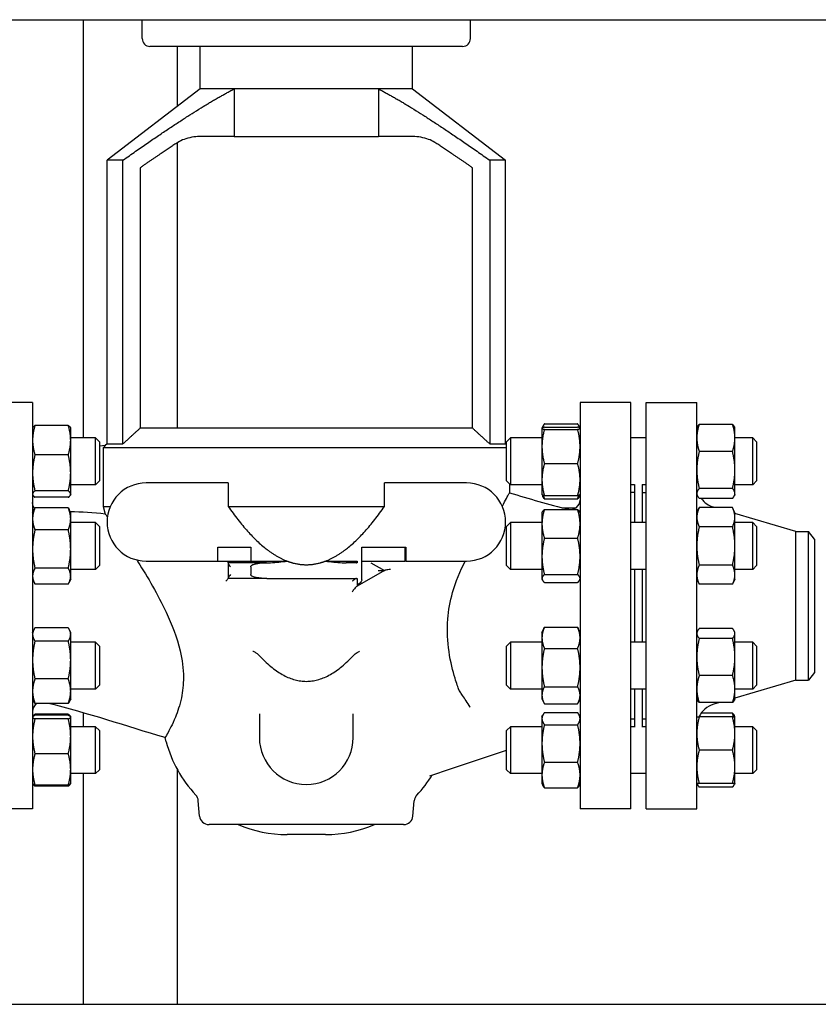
# Model space of a CAD drawing. Header units: inches. Extents: x 24 to 1128, y -69 to 748.
# Tile 486 of 656: x 630 to 642, y 360 to 375. Entities that reach past the tile are written whole.
import ezdxf

# ---------------------------------------------------------------- set-up
doc = ezdxf.new("R2010")
doc.units = ezdxf.units.IN
doc.header["$LTSCALE"] = 32
doc.header["$MEASUREMENT"] = 0
doc.layers.add('Visible (ANSI)', color=7, linetype='Continuous', lineweight=30)

msp = doc.modelspace()

# ---------------------------------------------------------------- linework, layer by layer
at = {"layer": 'Visible (ANSI)'}
for p, q in [((622.28763, 375.35867), (664.65913, 375.35867)), ((630.71813, 375.35867), (630.71813, 368.66837)), ((631.66063, 375.0567), (631.66063, 375.35867)), ((636.91063, 375.0567), (636.91063, 375.35867)), ((636.78563, 374.9317), (631.78563, 374.9317)), ((632.21813, 374.9317), (632.21813, 373.97074)), ((632.58563, 374.25256), (632.58563, 374.9317)), ((635.98563, 374.25256), (635.98563, 374.9317)), ((632.58563, 374.25256), (631.09813, 373.11186)), ((633.13346, 374.25256), (632.58563, 374.25256)), ((635.98563, 374.25256), (632.58563, 374.25256)), ((635.4378, 374.25256), (633.13346, 374.25256)), ((633.13346, 374.25256), (633.13346, 373.48836)), ((635.4378, 374.25256), (635.4378, 373.48836)), ((635.98563, 374.25256), (635.4378, 374.25256)), ((635.98563, 374.25256), (637.47313, 373.11186)), ((633.13346, 373.48836), (632.57823, 373.48836)), ((633.13346, 373.48836), (635.4378, 373.48836)), ((635.99304, 373.48836), (635.4378, 373.48836)), ((632.21813, 373.38841), (632.21813, 368.82367)), ((631.35346, 373.11186), (631.09813, 373.11186)), ((631.09813, 368.57367), (631.09813, 373.11186)), ((631.35346, 368.57367), (631.35346, 373.11186)), ((631.62736, 372.98853), (631.62736, 368.82367)), ((636.9439, 368.82367), (636.9439, 372.98853)), ((637.21781, 373.11186), (637.21781, 368.57367)), ((637.47313, 373.11186), (637.21781, 373.11186)), ((637.47313, 368.57367), (637.47313, 373.11186)), ((629.90813, 369.23367), (629.09813, 369.23367)), ((629.90813, 369.23367), (629.90813, 362.73367)), ((638.66313, 369.23367), (638.66313, 362.73367)), ((639.47313, 369.23367), (638.66313, 369.23367)), ((639.47313, 362.73367), (639.47313, 369.23367)), ((639.72063, 362.73367), (639.72063, 369.23367)), ((639.72063, 369.23367), (640.53063, 369.23367)), ((640.53063, 362.73367), (640.53063, 369.23367)), ((630.47883, 368.86811), (629.94644, 368.86811)), ((638.09244, 368.89393), (638.62483, 368.89393)), ((641.10133, 368.88562), (640.56894, 368.88562)), ((629.90813, 368.82437), (629.91166, 368.83193)), ((630.51713, 368.82437), (630.51361, 368.83193)), ((630.51713, 368.63193), (630.51713, 368.82437)), ((636.9439, 368.82367), (631.62736, 368.82367)), ((638.05413, 368.82437), (638.05456, 368.82529)), ((638.05413, 368.82437), (638.05413, 368.82345)), ((638.05413, 368.82345), (638.05413, 368.53135)), ((638.05456, 368.82529), (638.06743, 368.85289)), ((638.09244, 368.84149), (638.62483, 368.84149)), ((638.09244, 368.80541), (638.62483, 368.80541)), ((638.6627, 368.82529), (638.64983, 368.85289)), ((638.66313, 368.82437), (638.6627, 368.82529)), ((640.53063, 368.82437), (640.53937, 368.8431)), ((641.13963, 368.82437), (641.1309, 368.8431)), ((641.13963, 368.66884), (641.13963, 368.82437)), ((630.91313, 368.66837), (630.51713, 368.66837)), ((630.51713, 368.10838), (630.51713, 368.63193)), ((630.91313, 367.91837), (630.91313, 368.66837)), ((630.97563, 368.60587), (630.91313, 368.66837)), ((630.97563, 368.60587), (630.97563, 367.98087)), ((631.09813, 368.57367), (631.07042, 368.54595)), ((631.09813, 368.57367), (631.35346, 368.57367)), ((637.21781, 368.57367), (637.47313, 368.57367)), ((637.47313, 368.57367), (637.48609, 368.56071)), ((637.48609, 368.60587), (637.54859, 368.66837)), ((637.48609, 367.98087), (637.48609, 368.60587)), ((637.54859, 368.66837), (637.54859, 367.91837)), ((638.05413, 368.66837), (637.54859, 368.66837)), ((639.72063, 368.66837), (639.47313, 368.66837)), ((641.13963, 368.15594), (641.13963, 368.66884)), ((641.42359, 368.66837), (641.13963, 368.66837)), ((641.42359, 367.91837), (641.42359, 368.66837)), ((641.48609, 368.60587), (641.42359, 368.66837)), ((641.48609, 368.60587), (641.48609, 367.98087)), ((630.47883, 368.39575), (629.94644, 368.39575)), ((631.07309, 368.54619), (630.97563, 368.53748)), ((631.07309, 368.54619), (631.03804, 368.51117)), ((631.03804, 368.51117), (631.03804, 367.57367)), ((637.48609, 368.51117), (631.03804, 368.51117)), ((638.05413, 368.53135), (638.05413, 368.00127)), ((641.10133, 368.45206), (640.56894, 368.45206)), ((638.09244, 368.25729), (638.62483, 368.25729)), ((630.51713, 367.76982), (630.51713, 368.10838)), ((641.13963, 367.78046), (641.13963, 368.15594)), ((630.97563, 367.98087), (630.91313, 367.91837)), ((633.03563, 367.94867), (631.72313, 367.94867)), ((633.03563, 367.94867), (633.03563, 367.57367)), ((635.53563, 367.57367), (635.53563, 367.94867)), ((636.84813, 367.94867), (635.53563, 367.94867)), ((637.48609, 367.98087), (637.54859, 367.91837)), ((637.53563, 367.93132), (637.53563, 367.79148)), ((638.05413, 368.00127), (638.05413, 367.76237)), ((639.53563, 367.92324), (639.53563, 367.31538)), ((639.65563, 367.92324), (639.65563, 367.31538)), ((641.48609, 367.98087), (641.42359, 367.91837)), ((630.47883, 367.82102), (629.94644, 367.82102)), ((630.91313, 367.91837), (630.51713, 367.91837)), ((630.51713, 367.76237), (630.51713, 367.76982)), ((638.05413, 367.91837), (637.54859, 367.91837)), ((639.53563, 367.91837), (639.47313, 367.91837)), ((639.53563, 367.79617), (639.47313, 367.79617)), ((639.72063, 367.91837), (639.65563, 367.91837)), ((639.66063, 367.31538), (639.66063, 367.79367)), ((639.66063, 367.79367), (639.72063, 367.79367)), ((641.10133, 367.85981), (640.56894, 367.85981)), ((641.42359, 367.91837), (641.13963, 367.91837)), ((641.13963, 367.76237), (641.13963, 367.78046)), ((629.90813, 367.76237), (629.91166, 367.75481)), ((630.47883, 367.71863), (629.94644, 367.71863)), ((630.51713, 367.76237), (630.51361, 367.75481)), ((638.05413, 367.76237), (638.05456, 367.76145)), ((638.05456, 367.76145), (638.06743, 367.73385)), ((638.09244, 367.74525), (638.62483, 367.74525)), ((638.09244, 367.6928), (638.62483, 367.6928)), ((638.6627, 367.76145), (638.64983, 367.73385)), ((638.66313, 367.76237), (638.6627, 367.76145)), ((639.66063, 367.67367), (639.65563, 367.67367)), ((640.53063, 367.76237), (640.53937, 367.74364)), ((641.10133, 367.70111), (640.56894, 367.70111)), ((641.13963, 367.76237), (641.1309, 367.74364)), ((629.90813, 367.47138), (629.93288, 367.52444)), ((630.47883, 367.55082), (629.94644, 367.55082)), ((630.51713, 367.47138), (630.49239, 367.52444)), ((630.51713, 367.37328), (630.51713, 367.47138)), ((631.03804, 367.57367), (631.15031, 367.57367)), ((631.03804, 367.57367), (631.07087, 367.45124)), ((633.03563, 367.57367), (635.53563, 367.57367)), ((638.05413, 367.47138), (638.05932, 367.4825)), ((638.05413, 367.47138), (638.05413, 367.29311)), ((638.09244, 367.52227), (638.62483, 367.52227)), ((638.37855, 367.55246), (638.6015, 367.55246)), ((638.66313, 367.47138), (638.65795, 367.4825)), ((640.53063, 367.47138), (640.56894, 367.55352)), ((641.10133, 367.55352), (640.56894, 367.55352)), ((640.82015, 367.55352), (640.79983, 367.5595)), ((641.13963, 367.47138), (641.10133, 367.55352)), ((641.13963, 367.40024), (641.13963, 367.47138)), ((642.11174, 367.17367), (641.13963, 367.45956)), ((630.51713, 366.89052), (630.51713, 367.37328)), ((630.91313, 367.31538), (630.51713, 367.31538)), ((630.91313, 366.56538), (630.91313, 367.31538)), ((630.97563, 367.25288), (630.91313, 367.31538)), ((637.48609, 367.25288), (637.54859, 367.31538)), ((637.54859, 367.31538), (637.54859, 366.56538)), ((638.05413, 367.31538), (637.54859, 367.31538)), ((638.05413, 367.29311), (638.05413, 366.773)), ((639.72063, 367.31538), (639.47313, 367.31538)), ((641.13963, 366.94038), (641.13963, 367.40024)), ((641.42359, 367.31538), (641.13963, 367.31538)), ((641.42359, 366.56538), (641.42359, 367.31538)), ((641.48609, 367.25288), (641.42359, 367.31538)), ((630.47883, 367.19574), (629.94644, 367.19574)), ((630.97563, 367.25288), (630.97563, 366.62788)), ((637.48609, 366.62788), (637.48609, 367.25288)), ((641.10133, 367.24695), (640.56894, 367.24695)), ((641.48609, 367.25288), (641.48609, 366.62788)), ((642.11174, 364.79367), (642.11174, 367.17367)), ((642.11174, 367.17367), (642.31472, 367.17367)), ((642.31472, 364.79367), (642.31472, 367.17367)), ((642.41063, 367.04867), (642.31472, 367.17367)), ((638.09244, 367.06395), (638.62483, 367.06395)), ((642.41063, 367.04867), (642.41063, 364.91867)), ((630.51713, 366.45762), (630.51713, 366.89052)), ((632.87088, 366.92117), (633.39755, 366.92117)), ((632.87088, 366.69867), (632.87088, 366.92117)), ((633.39755, 366.92117), (633.39755, 366.69867)), ((635.17372, 366.69867), (635.17372, 366.92117)), ((635.17372, 366.92117), (635.87492, 366.92117)), ((635.86098, 366.92117), (635.86098, 366.69867)), ((635.87492, 366.92117), (635.87492, 366.69867)), ((641.13963, 366.48052), (641.13963, 366.94038)), ((631.72313, 366.69867), (632.87088, 366.69867)), ((632.87088, 366.69867), (633.39755, 366.69867)), ((633.03563, 366.67437), (633.03563, 366.67117)), ((633.64651, 366.67117), (633.03563, 366.67117)), ((633.03563, 366.67117), (633.03563, 366.66607)), ((633.03563, 366.66607), (633.03563, 366.42628)), ((633.39755, 366.69867), (633.97984, 366.69867)), ((634.59142, 366.69867), (635.09813, 366.69867)), ((635.09813, 366.67117), (634.92476, 366.67117)), ((635.09813, 366.69867), (635.09813, 366.67117)), ((635.17372, 366.69867), (635.17321, 366.69867)), ((635.17372, 366.69867), (635.86098, 366.69867)), ((635.17372, 366.40121), (635.17372, 366.69352)), ((635.31945, 366.6697), (635.53563, 366.54617)), ((635.87492, 366.69867), (635.86098, 366.69867)), ((635.87492, 366.69867), (636.84813, 366.69867)), ((638.05413, 366.773), (638.05413, 366.42027)), ((630.47883, 366.5853), (629.94644, 366.5853)), ((630.91313, 366.56538), (630.51713, 366.56538)), ((630.97563, 366.62788), (630.91313, 366.56538)), ((633.39755, 366.60868), (633.39755, 366.48367)), ((635.53563, 366.54617), (635.09813, 366.29617)), ((635.43257, 366.54617), (635.53563, 366.54617)), ((635.53563, 366.54617), (635.54229, 366.54997)), ((637.48609, 366.62788), (637.54859, 366.56538)), ((638.05413, 366.56538), (637.54859, 366.56538)), ((639.72063, 366.56538), (639.47313, 366.56538)), ((639.53563, 366.56538), (639.53563, 365.40196)), ((639.65563, 366.56538), (639.65563, 365.40196)), ((639.66063, 365.40196), (639.66063, 366.56538)), ((641.10133, 366.63381), (640.56894, 366.63381)), ((641.42359, 366.56538), (641.13963, 366.56538)), ((641.48609, 366.62788), (641.42359, 366.56538)), ((629.90813, 366.40938), (629.93288, 366.35631)), ((630.51713, 366.40938), (630.49239, 366.35631)), ((630.51713, 366.40938), (630.51713, 366.45762)), ((633.03563, 366.42628), (633.03563, 366.42117)), ((633.03563, 366.42117), (633.03563, 366.42032)), ((633.65198, 366.42117), (633.03563, 366.42117)), ((633.65198, 366.42117), (635.09813, 366.42117)), ((635.09813, 366.42117), (635.09813, 366.309)), ((638.05413, 366.42027), (638.05413, 366.40938)), ((638.05413, 366.40938), (638.05932, 366.39825)), ((638.09244, 366.48206), (638.62483, 366.48206)), ((638.09244, 366.35849), (638.62483, 366.35849)), ((638.66313, 366.40938), (638.65795, 366.39825)), ((640.53063, 366.40938), (640.56894, 366.32723)), ((641.13963, 366.40938), (641.10133, 366.32723)), ((641.13963, 366.40938), (641.13963, 366.48052)), ((630.47883, 366.32994), (629.94644, 366.32994)), ((635.08645, 366.28949), (635.09813, 366.29617)), ((635.09813, 366.309), (635.09813, 366.29617)), ((641.10133, 366.32723), (640.56894, 366.32723)), ((629.90813, 365.55796), (629.92468, 365.59345)), ((630.47883, 365.6315), (629.94644, 365.6315)), ((630.51713, 365.55796), (630.50059, 365.59345)), ((630.51713, 365.5247), (630.51713, 365.55796)), ((638.05413, 365.55796), (638.08351, 365.62096)), ((638.05413, 365.55796), (638.05413, 365.4704)), ((638.09244, 365.63904), (638.62483, 365.63904)), ((638.66313, 365.55796), (638.63376, 365.62096)), ((640.53063, 365.55796), (640.53937, 365.57669)), ((641.10133, 365.61921), (640.56894, 365.61921)), ((641.13963, 365.55796), (641.1309, 365.57669)), ((641.13963, 365.53987), (641.13963, 365.55796)), ((630.47883, 365.4179), (629.94644, 365.4179)), ((630.51713, 365.11563), (630.51713, 365.5247)), ((630.91313, 365.40196), (630.51713, 365.40196)), ((630.91313, 364.65196), (630.91313, 365.40196)), ((630.97563, 365.33946), (630.91313, 365.40196)), ((637.48609, 365.33946), (637.54859, 365.40196)), ((637.54859, 365.40196), (637.54859, 364.65196)), ((638.05413, 365.40196), (637.54859, 365.40196)), ((638.05413, 365.4704), (638.05413, 364.99572)), ((639.72063, 365.40196), (639.47313, 365.40196)), ((641.10133, 365.46052), (640.56894, 365.46052)), ((641.13963, 365.16439), (641.13963, 365.53987)), ((641.42359, 365.40196), (641.13963, 365.40196)), ((641.42359, 364.65196), (641.42359, 365.40196)), ((641.48609, 365.33946), (641.42359, 365.40196)), ((630.97563, 365.33946), (630.97563, 364.71446)), ((637.48609, 364.71446), (637.48609, 365.33946)), ((638.09244, 365.30176), (638.62483, 365.30176)), ((641.48609, 365.33946), (641.48609, 364.71446)), ((630.51713, 364.61789), (630.51713, 365.11563)), ((641.13963, 364.65149), (641.13963, 365.16439)), ((638.05413, 364.99572), (638.05413, 364.55228)), ((630.47883, 364.81336), (629.94644, 364.81336)), ((641.10133, 364.86827), (640.56894, 364.86827)), ((642.11174, 364.79367), (641.13963, 364.50777)), ((642.11174, 364.79367), (642.31472, 364.79367)), ((642.41063, 364.91867), (642.31472, 364.79367)), ((630.91313, 364.65196), (630.51713, 364.65196)), ((630.51713, 364.49596), (630.51713, 364.61789)), ((630.97563, 364.71446), (630.91313, 364.65196)), ((637.48609, 364.71446), (637.54859, 364.65196)), ((638.05413, 364.65196), (637.54859, 364.65196)), ((638.09244, 364.68967), (638.62483, 364.68967)), ((639.72063, 364.65196), (639.47313, 364.65196)), ((639.53563, 364.65196), (639.53563, 364.0441)), ((639.65563, 364.65196), (639.65563, 364.0441)), ((639.66063, 364.17367), (639.66063, 364.65196)), ((641.42359, 364.65196), (641.13963, 364.65196)), ((641.13963, 364.49596), (641.13963, 364.65149)), ((641.48609, 364.71446), (641.42359, 364.65196)), ((629.90813, 364.49596), (629.92468, 364.46047)), ((630.51713, 364.49596), (630.50059, 364.46047)), ((638.05413, 364.55228), (638.05413, 364.49596)), ((638.05413, 364.49596), (638.08351, 364.43297)), ((638.66313, 364.49596), (638.63376, 364.43297)), ((640.53063, 364.49596), (640.53937, 364.47723)), ((641.13963, 364.49596), (641.1309, 364.47723)), ((630.47883, 364.42242), (629.94644, 364.42242)), ((638.09244, 364.41488), (638.62483, 364.41488)), ((641.10133, 364.43471), (640.56894, 364.43471)), ((640.89119, 364.43471), (640.79983, 364.40784)), ((629.90813, 364.20497), (629.90923, 364.20733)), ((629.90923, 364.20733), (629.91166, 364.21253)), ((630.47883, 364.24871), (629.94644, 364.24871)), ((630.47883, 364.23141), (629.94644, 364.23141)), ((630.47883, 364.17384), (629.94644, 364.17384)), ((630.51603, 364.20733), (630.51361, 364.21253)), ((630.51713, 364.20497), (630.51603, 364.20733)), ((630.51713, 364.20262), (630.51713, 364.20497)), ((630.51713, 363.89512), (630.51713, 364.20262)), ((630.71813, 364.27192), (630.71813, 364.04897)), ((633.53563, 364.25645), (633.53563, 363.87441)), ((635.03563, 363.87441), (635.03563, 364.25645)), ((638.05413, 364.20497), (638.06743, 364.23349)), ((638.05413, 364.20497), (638.05413, 364.1779)), ((638.05413, 364.1779), (638.05413, 363.78098)), ((638.09244, 364.27454), (638.62483, 364.27454)), ((638.66313, 364.20497), (638.64983, 364.23349)), ((639.53563, 364.17117), (639.47313, 364.17117)), ((639.66063, 364.29367), (639.65563, 364.29367)), ((639.66063, 364.17367), (639.72063, 364.17367)), ((641.10133, 364.20497), (640.56894, 364.20497)), ((641.10133, 364.26622), (640.60062, 364.26622)), ((641.13963, 364.20497), (641.1309, 364.2237)), ((641.13963, 363.93947), (641.13963, 364.20497)), ((630.91313, 364.04897), (630.51713, 364.04897)), ((630.91313, 363.29897), (630.91313, 364.04897)), ((630.97563, 363.98647), (630.91313, 364.04897)), ((630.97563, 363.98647), (630.97563, 363.36147)), ((637.48609, 363.98647), (637.54859, 364.04897)), ((637.48609, 363.36147), (637.48609, 363.98647)), ((637.54859, 364.04897), (637.54859, 363.29897)), ((638.05413, 364.04897), (637.54859, 364.04897)), ((638.09244, 364.08127), (638.62483, 364.08127)), ((639.53563, 364.04897), (639.47313, 364.04897)), ((639.72063, 364.04897), (639.65563, 364.04897)), ((641.42359, 364.04897), (641.13963, 364.04897)), ((641.42359, 363.29897), (641.42359, 364.04897)), ((641.48609, 363.98647), (641.42359, 364.04897)), ((641.48609, 363.98647), (641.48609, 363.36147)), ((630.51713, 363.36647), (630.51713, 363.89512)), ((632.04517, 363.80603), (632.02698, 363.8739)), ((641.13963, 363.40847), (641.13963, 363.93947)), ((636.60664, 363.37989), (637.48609, 363.67419)), ((638.05413, 363.78098), (638.05413, 363.27705)), ((641.10133, 363.67397), (640.56894, 363.67397)), ((630.47883, 363.6164), (629.94644, 363.6164)), ((630.51713, 363.14297), (630.51713, 363.36647)), ((630.97563, 363.36147), (630.91313, 363.29897)), ((632.21813, 363.37166), (632.21813, 359.60867)), ((636.26188, 363.26452), (636.60664, 363.37989)), ((637.48609, 363.36147), (637.54859, 363.29897)), ((638.09244, 363.4807), (638.62483, 363.4807)), ((641.13963, 363.14297), (641.13963, 363.40847)), ((641.48609, 363.36147), (641.42359, 363.29897)), ((630.91313, 363.29897), (630.51713, 363.29897)), ((630.71813, 363.29897), (630.71813, 359.60867)), ((638.05413, 363.29897), (637.54859, 363.29897)), ((638.05413, 363.27705), (638.05413, 363.14297)), ((639.72063, 363.29897), (639.47313, 363.29897)), ((641.42359, 363.29897), (641.13963, 363.29897)), ((629.90813, 363.14297), (629.90923, 363.14061)), ((629.90923, 363.14061), (629.91166, 363.13541)), ((630.47883, 363.11653), (629.94644, 363.11653)), ((630.47883, 363.09923), (629.94644, 363.09923)), ((630.51603, 363.14061), (630.51361, 363.13541)), ((630.51713, 363.14297), (630.51603, 363.14061)), ((638.05413, 363.14297), (638.06743, 363.11445)), ((638.09244, 363.07341), (638.62483, 363.07341)), ((638.66313, 363.14297), (638.64983, 363.11445)), ((640.53063, 363.14297), (640.53937, 363.12424)), ((641.10133, 363.14297), (640.56894, 363.14297)), ((641.10133, 363.08172), (640.56894, 363.08172)), ((641.13963, 363.14297), (641.1309, 363.12424)), ((629.90813, 362.73367), (629.09813, 362.73367)), ((632.57986, 362.6206), (632.55841, 362.86577)), ((635.9914, 362.6206), (636.01285, 362.86577)), ((639.47313, 362.73367), (638.66313, 362.73367)), ((639.72063, 362.73367), (640.53063, 362.73367)), ((635.84197, 362.48367), (632.72929, 362.48367)), ((634.59425, 362.32367), (633.97702, 362.32367)), ((622.28763, 359.60867), (664.65913, 359.60867))]:
    msp.add_line(p, q, dxfattribs=at)
for centre, radius, start, end in [((631.78563, 375.0567), 0.125, 180, 270), ((636.78563, 375.0567), 0.125, 270, 0), ((631.72313, 367.32367), 0.625, 90, 270), ((636.84813, 367.32367), 0.625, 270, 90), ((638.51313, 367.67367), 0.15, 256.379293, 0), ((640.90563, 367.91926), 0.375, 215.572456, 253.61155), ((630.05813, 364.29367), 0.15, 120.864577, 180), ((640.90563, 364.04807), 0.375, 106.38845, 155.267065), ((634.28563, 363.87441), 0.75, 180, 0), ((633.97702, 364.32367), 2, 195, 223.170681), ((634.59425, 364.32367), 2, 316.829319, 328.434088), ((632.40898, 362.8527), 0.15, 5, 43.170681), ((636.16228, 362.8527), 0.15, 136.829319, 175), ((632.72929, 362.63367), 0.15, 185, 270), ((635.84197, 362.63367), 0.15, 270, 355), ((633.97702, 364.32367), 2, 246.926082, 270), ((634.59425, 364.32367), 2, 270, 293.073918)]:
    msp.add_arc(centre, radius, start, end, dxfattribs=at)
for points, weights in [([(631.35346, 373.11186), (632.51433, 373.93078), (633.13346, 374.25256)], [1, 1.07374176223, 1]), ([(635.4378, 374.25256), (636.05694, 373.93078), (637.21781, 373.11186)], [1, 1.07374176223, 1]), ([(632.21308, 373.38513), (631.94849, 373.21138), (631.62736, 372.98853)], [1, 1.00602947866, 1]), ([(636.9439, 372.98853), (636.62278, 373.21138), (636.35819, 373.38513)], [1, 1.00602947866, 1]), ([(629.94644, 368.86811), (629.90813, 368.74154), (629.90813, 368.63193)], [1, 1.0379548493, 1]), ([(629.91166, 368.83193), (629.91955, 368.84885), (629.94644, 368.86811)], [1.01611555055, 1.02634702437, 1]), ([(630.51713, 368.63193), (630.51713, 368.74154), (630.47883, 368.86811)], [1, 1.0379548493, 1]), ([(630.47883, 368.86811), (630.50572, 368.84885), (630.51361, 368.83193)], [1, 1.02634702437, 1.01611555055]), ([(638.09244, 368.89393), (638.06709, 368.85967), (638.05866, 368.82945)], [1, 1.02479550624, 1.01719372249]), ([(638.65861, 368.82945), (638.65017, 368.85967), (638.62483, 368.89393)], [1.01719372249, 1.02479550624, 1]), ([(640.56894, 368.88562), (640.53063, 368.76945), (640.53063, 368.66884)], [1, 1.0379548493, 1]), ([(640.53937, 368.8431), (640.54874, 368.8632), (640.56894, 368.88562)], [1.01895290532, 1.01965956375, 1]), ([(641.13963, 368.66884), (641.13963, 368.76945), (641.10133, 368.88562)], [1, 1.0379548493, 1]), ([(641.10133, 368.88562), (641.12152, 368.8632), (641.1309, 368.8431)], [1, 1.01965956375, 1.01895290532]), ([(637.21781, 368.57367), (637.07527, 368.70479), (636.9439, 368.82367)], [6.13772939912, 6.3246164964, 6.50416100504]), ([(638.09244, 368.84149), (638.05413, 368.83182), (638.05413, 368.82345)], [1, 1.0379548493, 1]), ([(638.05413, 368.82345), (638.05413, 368.81508), (638.09244, 368.80541)], [1, 1.0379548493, 1]), ([(638.09244, 368.80541), (638.05413, 368.65854), (638.05413, 368.53135)], [1, 1.0379548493, 1]), ([(638.66313, 368.82345), (638.66313, 368.83182), (638.62483, 368.84149)], [1, 1.0379548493, 1]), ([(638.62483, 368.80541), (638.66313, 368.81508), (638.66313, 368.82345)], [1, 1.0379548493, 1]), ([(638.66313, 368.53135), (638.66313, 368.65854), (638.62483, 368.80541)], [1, 1.0379548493, 1]), ([(629.90813, 368.63193), (629.90813, 368.52232), (629.94644, 368.39575)], [1, 1.0379548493, 1]), ([(630.47883, 368.39575), (630.51713, 368.52232), (630.51713, 368.63193)], [1, 1.0379548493, 1]), ([(640.53063, 368.66884), (640.53063, 368.56823), (640.56894, 368.45206)], [1, 1.0379548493, 1]), ([(641.10133, 368.45206), (641.13963, 368.56823), (641.13963, 368.66884)], [1, 1.0379548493, 1]), ([(629.94644, 368.39575), (629.90813, 368.24175), (629.90813, 368.10838)], [1, 1.0379548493, 1]), ([(630.51713, 368.10838), (630.51713, 368.24175), (630.47883, 368.39575)], [1, 1.0379548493, 1]), ([(638.05413, 368.53135), (638.05413, 368.40416), (638.09244, 368.25729)], [1, 1.0379548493, 1]), ([(638.62483, 368.25729), (638.66313, 368.40416), (638.66313, 368.53135)], [1, 1.0379548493, 1]), ([(640.56894, 368.45206), (640.53063, 368.29337), (640.53063, 368.15594)], [1, 1.0379548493, 1]), ([(641.13963, 368.15594), (641.13963, 368.29337), (641.10133, 368.45206)], [1, 1.0379548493, 1]), ([(638.09244, 368.25729), (638.05413, 368.12009), (638.05413, 368.00127)], [1, 1.0379548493, 1]), ([(638.66313, 368.00127), (638.66313, 368.12009), (638.62483, 368.25729)], [1, 1.0379548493, 1]), ([(629.90813, 368.10838), (629.90813, 367.97502), (629.94644, 367.82102)], [1, 1.0379548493, 1]), ([(630.47883, 367.82102), (630.51713, 367.97502), (630.51713, 368.10838)], [1, 1.0379548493, 1]), ([(640.53063, 368.15594), (640.53063, 368.0185), (640.56894, 367.85981)], [1, 1.0379548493, 1]), ([(641.10133, 367.85981), (641.13963, 368.0185), (641.13963, 368.15594)], [1, 1.0379548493, 1]), ([(638.05413, 368.00127), (638.05413, 367.88245), (638.09244, 367.74525)], [1, 1.0379548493, 1]), ([(638.62483, 367.74525), (638.66313, 367.88245), (638.66313, 368.00127)], [1, 1.0379548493, 1]), ([(629.94644, 367.82102), (629.90813, 367.79358), (629.90813, 367.76982)], [1, 1.0379548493, 1]), ([(629.90813, 367.76982), (629.90813, 367.74607), (629.94644, 367.71863)], [1, 1.0379548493, 1]), ([(630.51713, 367.76982), (630.51713, 367.79358), (630.47883, 367.82102)], [1, 1.0379548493, 1]), ([(630.47883, 367.71863), (630.51713, 367.74607), (630.51713, 367.76982)], [1, 1.0379548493, 1]), ([(640.56894, 367.85981), (640.53063, 367.81729), (640.53063, 367.78046)], [1, 1.0379548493, 1]), ([(640.53063, 367.78046), (640.53063, 367.74364), (640.56894, 367.70111)], [1, 1.0379548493, 1]), ([(641.13963, 367.78046), (641.13963, 367.81729), (641.10133, 367.85981)], [1, 1.0379548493, 1]), ([(641.10133, 367.70111), (641.13963, 367.74364), (641.13963, 367.78046)], [1, 1.0379548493, 1]), ([(638.09244, 367.74525), (638.05807, 367.75392), (638.05456, 367.76145)], [1, 1.03391997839, 1.00721187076]), ([(638.09244, 367.6928), (638.07656, 367.71426), (638.06743, 367.73385)], [1, 1.01538593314, 1.01829773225]), ([(638.07453, 367.75035), (638.08201, 367.7225), (638.09244, 367.6928)], [1.01477953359, 1.01005189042, 1]), ([(638.6627, 367.76145), (638.65919, 367.75392), (638.62483, 367.74525)], [1.00721187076, 1.03391997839, 1]), ([(638.62483, 367.6928), (638.63525, 367.7225), (638.64273, 367.75035)], [1, 1.01005189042, 1.01477953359]), ([(638.64983, 367.73385), (638.6407, 367.71426), (638.62483, 367.6928)], [1.01829773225, 1.01538593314, 1]), ([(629.94644, 367.55082), (629.90813, 367.45567), (629.90813, 367.37328)], [1, 1.0379548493, 1]), ([(629.93288, 367.52444), (629.93888, 367.53731), (629.94644, 367.55082)], [1.01175569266, 1.00727059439, 1]), ([(630.51713, 367.37328), (630.51713, 367.45567), (630.47883, 367.55082)], [1, 1.0379548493, 1]), ([(630.47883, 367.55082), (630.48639, 367.53731), (630.49239, 367.52444)], [1, 1.00727059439, 1.01175569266]), ([(633.03563, 367.57367), (633.5254, 366.87065), (633.97984, 366.69867)], [1, 1.01155216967, 1]), ([(634.59142, 366.69867), (635.04586, 366.87065), (635.53563, 367.57367)], [1, 1.01155216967, 1]), ([(638.09244, 367.52227), (638.05413, 367.39946), (638.05413, 367.29311)], [1, 1.0379548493, 1]), ([(638.05932, 367.4825), (638.06802, 367.50116), (638.09244, 367.52227)], [1.01771863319, 1.02386502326, 1]), ([(638.66313, 367.29311), (638.66313, 367.39946), (638.62483, 367.52227)], [1, 1.0379548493, 1]), ([(638.62483, 367.52227), (638.64924, 367.50116), (638.65795, 367.4825)], [1, 1.02386502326, 1.01771863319]), ([(640.56894, 367.55352), (640.53063, 367.47138), (640.53063, 367.40024)], [1, 1.0379548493, 1]), ([(641.13963, 367.40024), (641.13963, 367.47138), (641.10133, 367.55352)], [1, 1.0379548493, 1]), ([(629.90813, 367.37328), (629.90813, 367.29088), (629.94644, 367.19574)], [1, 1.0379548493, 1]), ([(630.47883, 367.19574), (630.51713, 367.29088), (630.51713, 367.37328)], [1, 1.0379548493, 1]), ([(638.05413, 367.29311), (638.05413, 367.18675), (638.09244, 367.06395)], [1, 1.0379548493, 1]), ([(638.62483, 367.06395), (638.66313, 367.18675), (638.66313, 367.29311)], [1, 1.0379548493, 1]), ([(640.53063, 367.40024), (640.53063, 367.3291), (640.56894, 367.24695)], [1, 1.0379548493, 1]), ([(641.10133, 367.24695), (641.13963, 367.3291), (641.13963, 367.40024)], [1, 1.0379548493, 1]), ([(629.94644, 367.19574), (629.90813, 367.03217), (629.90813, 366.89052)], [1, 1.0379548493, 1]), ([(630.51713, 366.89052), (630.51713, 367.03217), (630.47883, 367.19574)], [1, 1.0379548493, 1]), ([(640.56894, 367.24695), (640.53063, 367.08266), (640.53063, 366.94038)], [1, 1.0379548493, 1]), ([(641.13963, 366.94038), (641.13963, 367.08266), (641.10133, 367.24695)], [1, 1.0379548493, 1]), ([(638.09244, 367.06395), (638.05413, 366.90803), (638.05413, 366.773)], [1, 1.0379548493, 1]), ([(638.66313, 366.773), (638.66313, 366.90803), (638.62483, 367.06395)], [1, 1.0379548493, 1]), ([(629.90813, 366.89052), (629.90813, 366.74887), (629.94644, 366.5853)], [1, 1.0379548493, 1]), ([(630.47883, 366.5853), (630.51713, 366.74887), (630.51713, 366.89052)], [1, 1.0379548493, 1]), ([(640.53063, 366.94038), (640.53063, 366.7981), (640.56894, 366.63381)], [1, 1.0379548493, 1]), ([(641.10133, 366.63381), (641.13963, 366.7981), (641.13963, 366.94038)], [1, 1.0379548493, 1]), ([(633.97984, 366.69867), (634.02197, 366.68273), (634.064, 366.67117)], [1.03899248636, 1.03973089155, 1.04026673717]), ([(634.064, 366.67117), (634.28563, 366.61023), (634.50727, 366.67117)], [1.00557467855, 1.00831515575, 1.00557467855]), ([(634.50727, 366.67117), (634.54929, 366.68273), (634.59142, 366.69867)], [1.04026673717, 1.03973089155, 1.03899248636]), ([(638.05413, 366.773), (638.05413, 366.63797), (638.09244, 366.48206)], [1, 1.0379548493, 1]), ([(638.62483, 366.48206), (638.66313, 366.63797), (638.66313, 366.773)], [1, 1.0379548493, 1]), ([(629.94644, 366.5853), (629.90813, 366.51688), (629.90813, 366.45762)], [1, 1.0379548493, 1]), ([(630.51713, 366.45762), (630.51713, 366.51688), (630.47883, 366.5853)], [1, 1.0379548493, 1]), ([(640.56894, 366.63381), (640.53063, 366.55166), (640.53063, 366.48052)], [1, 1.0379548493, 1]), ([(641.13963, 366.48052), (641.13963, 366.55166), (641.10133, 366.63381)], [1, 1.0379548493, 1]), ([(629.90813, 366.45762), (629.90813, 366.39836), (629.94644, 366.32994)], [1, 1.0379548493, 1]), ([(630.47883, 366.32994), (630.51713, 366.39836), (630.51713, 366.45762)], [1, 1.0379548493, 1]), ([(638.09244, 366.48206), (638.05413, 366.44895), (638.05413, 366.42027)], [1, 1.0379548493, 1]), ([(638.05413, 366.42027), (638.05413, 366.3916), (638.09244, 366.35849)], [1, 1.0379548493, 1]), ([(638.66313, 366.42027), (638.66313, 366.44895), (638.62483, 366.48206)], [1, 1.0379548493, 1]), ([(638.62483, 366.35849), (638.66313, 366.3916), (638.66313, 366.42027)], [1, 1.0379548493, 1]), ([(640.53063, 366.48052), (640.53063, 366.40938), (640.56894, 366.32723)], [1, 1.0379548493, 1]), ([(641.10133, 366.32723), (641.13963, 366.40938), (641.13963, 366.48052)], [1, 1.0379548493, 1]), ([(629.94644, 365.6315), (629.90813, 365.57426), (629.90813, 365.5247)], [1, 1.0379548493, 1]), ([(630.51713, 365.5247), (630.51713, 365.57426), (630.47883, 365.6315)], [1, 1.0379548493, 1]), ([(638.09244, 365.63904), (638.05413, 365.54867), (638.05413, 365.4704)], [1, 1.0379548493, 1]), ([(638.08351, 365.62096), (638.08766, 365.62986), (638.09244, 365.63904)], [1.0080602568, 1.00458368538, 1]), ([(638.62483, 365.63904), (638.62961, 365.62986), (638.63376, 365.62096)], [1, 1.00458368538, 1.0080602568]), ([(638.66313, 365.4704), (638.66313, 365.54867), (638.62483, 365.63904)], [1, 1.0379548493, 1]), ([(640.56894, 365.61921), (640.53063, 365.57669), (640.53063, 365.53987)], [1, 1.0379548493, 1]), ([(641.13963, 365.53987), (641.13963, 365.57669), (641.10133, 365.61921)], [1, 1.0379548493, 1]), ([(629.90813, 365.5247), (629.90813, 365.47513), (629.94644, 365.4179)], [1, 1.0379548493, 1]), ([(629.94644, 365.4179), (629.90813, 365.25591), (629.90813, 365.11563)], [1, 1.0379548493, 1]), ([(630.47883, 365.4179), (630.51713, 365.47513), (630.51713, 365.5247)], [1, 1.0379548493, 1]), ([(630.51713, 365.11563), (630.51713, 365.25591), (630.47883, 365.4179)], [1, 1.0379548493, 1]), ([(638.05413, 365.4704), (638.05413, 365.39213), (638.09244, 365.30176)], [1, 1.0379548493, 1]), ([(638.62483, 365.30176), (638.66313, 365.39213), (638.66313, 365.4704)], [1, 1.0379548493, 1]), ([(640.53063, 365.53987), (640.53063, 365.50304), (640.56894, 365.46052)], [1, 1.0379548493, 1]), ([(640.56894, 365.46052), (640.53063, 365.30183), (640.53063, 365.16439)], [1, 1.0379548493, 1]), ([(641.10133, 365.46052), (641.13963, 365.50304), (641.13963, 365.53987)], [1, 1.0379548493, 1]), ([(641.13963, 365.16439), (641.13963, 365.30183), (641.10133, 365.46052)], [1, 1.0379548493, 1]), ([(638.09244, 365.30176), (638.05413, 365.13775), (638.05413, 364.99572)], [1, 1.0379548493, 1]), ([(638.66313, 364.99572), (638.66313, 365.13775), (638.62483, 365.30176)], [1, 1.0379548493, 1]), ([(629.90813, 365.11563), (629.90813, 364.97535), (629.94644, 364.81336)], [1, 1.0379548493, 1]), ([(630.47883, 364.81336), (630.51713, 364.97535), (630.51713, 365.11563)], [1, 1.0379548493, 1]), ([(633.55096, 365.16916), (634.28563, 364.39611), (635.0203, 365.16916)], [1.07450861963, 1.11994444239, 1.07450861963]), ([(640.53063, 365.16439), (640.53063, 365.02696), (640.56894, 364.86827)], [1, 1.0379548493, 1]), ([(641.10133, 364.86827), (641.13963, 365.02696), (641.13963, 365.16439)], [1, 1.0379548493, 1]), ([(638.05413, 364.99572), (638.05413, 364.85368), (638.09244, 364.68967)], [1, 1.0379548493, 1]), ([(638.62483, 364.68967), (638.66313, 364.85368), (638.66313, 364.99572)], [1, 1.0379548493, 1]), ([(629.94644, 364.81336), (629.90813, 364.70861), (629.90813, 364.61789)], [1, 1.0379548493, 1]), ([(630.51713, 364.61789), (630.51713, 364.70861), (630.47883, 364.81336)], [1, 1.0379548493, 1]), ([(640.56894, 364.86827), (640.53063, 364.7521), (640.53063, 364.65149)], [1, 1.0379548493, 1]), ([(641.13963, 364.65149), (641.13963, 364.7521), (641.10133, 364.86827)], [1, 1.0379548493, 1]), ([(629.90813, 364.61789), (629.90813, 364.52717), (629.94644, 364.42242)], [1, 1.0379548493, 1]), ([(630.47883, 364.42242), (630.51713, 364.52717), (630.51713, 364.61789)], [1, 1.0379548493, 1]), ([(638.09244, 364.68967), (638.05413, 364.61604), (638.05413, 364.55228)], [1, 1.0379548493, 1]), ([(638.66313, 364.55228), (638.66313, 364.61604), (638.62483, 364.68967)], [1, 1.0379548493, 1]), ([(640.53063, 364.65149), (640.53063, 364.55088), (640.56894, 364.43471)], [1, 1.0379548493, 1]), ([(641.10133, 364.43471), (641.13963, 364.55088), (641.13963, 364.65149)], [1, 1.0379548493, 1]), ([(629.94644, 364.42242), (629.9332, 364.4422), (629.92468, 364.46047)], [1, 1.01279805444, 1.01696531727]), ([(630.50059, 364.46047), (630.49206, 364.4422), (630.47883, 364.42242)], [1.01696531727, 1.01279805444, 1]), ([(638.05413, 364.55228), (638.05413, 364.48851), (638.09244, 364.41488)], [1, 1.0379548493, 1]), ([(638.62483, 364.41488), (638.66313, 364.48851), (638.66313, 364.55228)], [1, 1.0379548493, 1]), ([(640.56894, 364.43471), (640.54874, 364.45713), (640.53937, 364.47723)], [1, 1.01965956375, 1.01895290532]), ([(641.1309, 364.47723), (641.12152, 364.45713), (641.10133, 364.43471)], [1.01895290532, 1.01965956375, 1]), ([(629.94644, 364.23141), (629.90813, 364.21598), (629.90813, 364.20262)], [1, 1.0379548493, 1]), ([(629.90813, 364.20262), (629.90813, 364.18927), (629.94644, 364.17384)], [1, 1.0379548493, 1]), ([(629.94644, 364.17384), (629.90813, 364.02447), (629.90813, 363.89512)], [1, 1.0379548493, 1]), ([(629.91166, 364.21253), (629.91955, 364.22945), (629.94644, 364.24871)], [1.01611555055, 1.02634702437, 1]), ([(629.94644, 364.24871), (629.94343, 364.23876), (629.94067, 364.22901)], [1, 1.00288298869, 1.00532800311]), ([(630.47883, 364.24871), (630.50572, 364.22945), (630.51361, 364.21253)], [1, 1.02634702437, 1.01611555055]), ([(630.4846, 364.22901), (630.48184, 364.23876), (630.47883, 364.24871)], [1.00532800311, 1.00288298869, 1]), ([(630.51713, 364.20262), (630.51713, 364.21598), (630.47883, 364.23141)], [1, 1.0379548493, 1]), ([(630.47883, 364.17384), (630.51713, 364.18927), (630.51713, 364.20262)], [1, 1.0379548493, 1]), ([(630.51713, 363.89512), (630.51713, 364.02447), (630.47883, 364.17384)], [1, 1.0379548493, 1]), ([(638.09244, 364.27454), (638.05413, 364.22275), (638.05413, 364.1779)], [1, 1.0379548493, 1]), ([(638.05413, 364.1779), (638.05413, 364.13305), (638.09244, 364.08127)], [1, 1.0379548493, 1]), ([(638.66313, 364.1779), (638.66313, 364.22275), (638.62483, 364.27454)], [1, 1.0379548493, 1]), ([(638.62483, 364.08127), (638.66313, 364.13305), (638.66313, 364.1779)], [1, 1.0379548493, 1]), ([(640.53063, 364.20497), (640.53063, 364.20497), (640.56894, 364.20497)], [1, 1.0379548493, 1]), ([(640.56894, 364.20497), (640.53063, 364.06269), (640.53063, 363.93947)], [1, 1.0379548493, 1]), ([(641.10133, 364.26622), (641.12152, 364.2438), (641.1309, 364.2237)], [1, 1.01965956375, 1.01895290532]), ([(641.11923, 364.20497), (641.11175, 364.23461), (641.10133, 364.26622)], [1.01477953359, 1.01005189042, 1]), ([(641.10133, 364.20497), (641.13963, 364.20497), (641.13963, 364.20497)], [1, 1.0379548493, 1]), ([(641.13963, 363.93947), (641.13963, 364.06269), (641.10133, 364.20497)], [1, 1.0379548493, 1]), ([(638.09244, 364.08127), (638.05413, 363.92035), (638.05413, 363.78098)], [1, 1.0379548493, 1]), ([(638.66313, 363.78098), (638.66313, 363.92035), (638.62483, 364.08127)], [1, 1.0379548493, 1]), ([(629.90813, 363.89512), (629.90813, 363.76577), (629.94644, 363.6164)], [1, 1.0379548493, 1]), ([(630.47883, 363.6164), (630.51713, 363.76577), (630.51713, 363.89512)], [1, 1.0379548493, 1]), ([(640.53063, 363.93947), (640.53063, 363.81625), (640.56894, 363.67397)], [1, 1.0379548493, 1]), ([(641.10133, 363.67397), (641.13963, 363.81625), (641.13963, 363.93947)], [1, 1.0379548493, 1]), ([(638.05413, 363.78098), (638.05413, 363.64162), (638.09244, 363.4807)], [1, 1.0379548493, 1]), ([(638.62483, 363.4807), (638.66313, 363.64162), (638.66313, 363.78098)], [1, 1.0379548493, 1]), ([(640.56894, 363.67397), (640.53063, 363.53169), (640.53063, 363.40847)], [1, 1.0379548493, 1]), ([(641.13963, 363.40847), (641.13963, 363.53169), (641.10133, 363.67397)], [1, 1.0379548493, 1]), ([(629.94644, 363.6164), (629.90813, 363.48246), (629.90813, 363.36647)], [1, 1.0379548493, 1]), ([(630.51713, 363.36647), (630.51713, 363.48246), (630.47883, 363.6164)], [1, 1.0379548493, 1]), ([(629.90813, 363.36647), (629.90813, 363.25047), (629.94644, 363.11653)], [1, 1.0379548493, 1]), ([(630.47883, 363.11653), (630.51713, 363.25047), (630.51713, 363.36647)], [1, 1.0379548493, 1]), ([(638.09244, 363.4807), (638.05413, 363.37157), (638.05413, 363.27705)], [1, 1.0379548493, 1]), ([(638.66313, 363.27705), (638.66313, 363.37157), (638.62483, 363.4807)], [1, 1.0379548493, 1]), ([(640.53063, 363.40847), (640.53063, 363.28525), (640.56894, 363.14297)], [1, 1.0379548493, 1]), ([(641.10133, 363.14297), (641.13963, 363.28525), (641.13963, 363.40847)], [1, 1.0379548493, 1]), ([(638.05413, 363.27705), (638.05413, 363.18254), (638.09244, 363.07341)], [1, 1.0379548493, 1]), ([(638.62483, 363.07341), (638.66313, 363.18254), (638.66313, 363.27705)], [1, 1.0379548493, 1]), ([(629.94644, 363.11653), (629.91446, 363.12941), (629.90923, 363.14061)], [1, 1.0314924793, 1.01072411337]), ([(629.91027, 363.13875), (629.91699, 363.12033), (629.94644, 363.09923)], [1.01375847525, 1.02892942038, 1]), ([(630.51603, 363.14061), (630.51081, 363.12941), (630.47883, 363.11653)], [1.01072411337, 1.0314924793, 1]), ([(630.47883, 363.09923), (630.50828, 363.12033), (630.515, 363.13875)], [1, 1.02892942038, 1.01375847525]), ([(638.09244, 363.07341), (638.07656, 363.09486), (638.06743, 363.11445)], [1, 1.01538593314, 1.01829773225]), ([(638.64983, 363.11445), (638.6407, 363.09486), (638.62483, 363.07341)], [1.01829773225, 1.01538593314, 1]), ([(640.56894, 363.14297), (640.53063, 363.14297), (640.53063, 363.14297)], [1, 1.0379548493, 1]), ([(640.53277, 363.14297), (640.53949, 363.11441), (640.56894, 363.08172)], [1.01375847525, 1.02892942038, 1]), ([(641.13963, 363.14297), (641.13963, 363.14297), (641.10133, 363.14297)], [1, 1.0379548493, 1]), ([(641.10133, 363.08172), (641.13078, 363.11441), (641.1375, 363.14297)], [1, 1.02892942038, 1.01375847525])]:
    msp.add_rational_spline(points, weights, degree=2, dxfattribs=at)
for points, knots in [([(632.57823, 373.48836), (632.53849, 373.48836), (632.49499, 373.48508), (632.40949, 373.47023), (632.3675, 373.45861), (632.29782, 373.43227), (632.26333, 373.41599), (632.22489, 373.39272), (632.21894, 373.38897), (632.21308, 373.38513)], [6.498541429, 6.498541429, 6.498541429, 6.498541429, 6.801358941, 6.801358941, 7.104176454, 7.104176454, 7.36898376, 7.36898376, 7.418103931, 7.418103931, 7.418103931, 7.418103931]), ([(636.35819, 373.38513), (636.35233, 373.38897), (636.34638, 373.39272), (636.30793, 373.41599), (636.27344, 373.43227), (636.20376, 373.45861), (636.16177, 373.47023), (636.07628, 373.48508), (636.03278, 373.48836), (635.99304, 373.48836)], [1.141401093, 1.141401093, 1.141401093, 1.141401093, 1.190521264, 1.190521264, 1.45532857, 1.45532857, 1.758146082, 1.758146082, 2.060963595, 2.060963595, 2.060963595, 2.060963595]), ([(637.42036, 367.57504), (637.47096, 367.67694), (637.50903, 367.74425), (637.53233, 367.78568), (637.5356, 367.7915), (637.5356, 367.7915)], [0.0077651, 0.0077651, 0.0077651, 0.0077651, 1.66215021, 1.66215021, 2.30759831, 2.30759831, 2.30759831, 2.30759831]), ([(629.94195, 367.54259), (629.93264, 367.55402), (629.92504, 367.56679), (629.91197, 367.59865), (629.90813, 367.6181), (629.90813, 367.63774)], [-0.262418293, -0.262418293, -0.262418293, -0.262418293, -0.149667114, -0.149667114, 0, 0, 0, 0]), ([(631.07087, 367.45124), (631.07159, 367.45024), (631.07242, 367.44911), (631.07885, 367.44024), (631.0879, 367.42779), (631.1013, 367.40924), (631.10243, 367.40767), (631.10359, 367.40607)], [1.858224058, 1.858224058, 1.858224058, 1.858224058, 1.948474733, 1.948474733, 2.484809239, 2.484809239, 2.533085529, 2.533085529, 2.533085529, 2.533085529]), ([(631.57364, 366.71681), (631.58029, 366.70639), (631.58695, 366.69591), (631.74906, 366.44003), (631.91291, 366.16129), (632.13604, 365.6865), (632.21903, 365.47481), (632.30258, 365.11846), (632.32036, 364.9776), (632.32084, 364.72226), (632.308, 364.61242), (632.26236, 364.39258), (632.22721, 364.28917), (632.14406, 364.08402), (632.09389, 363.99114), (632.0393, 363.89403), (632.02722, 363.87378), (632.0271, 363.87384)], [13.2104181, 13.2104181, 13.2104181, 13.2104181, 13.31478229, 13.31478229, 15.74559494, 15.74559494, 17.46114554, 17.46114554, 18.61652237, 18.61652237, 19.61799929, 19.61799929, 20.80621292, 20.80621292, 22.4246003, 22.4246003, 23.57554566, 23.57554566, 23.57554566, 23.57554566]), ([(632.99889, 366.69867), (633.00322, 366.69867), (633.00729, 366.69805), (633.01488, 366.69577), (633.01831, 366.69413), (633.02619, 366.68916), (633.03005, 366.68537), (633.03457, 366.67894), (633.03563, 366.6763), (633.03563, 366.67437)], [-0.188660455, -0.188660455, -0.188660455, -0.188660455, -0.150720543, -0.150720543, -0.112622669, -0.112622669, -0.050653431, -0.050653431, 0, 0, 0, 0]), ([(633.03563, 366.66607), (633.03563, 366.66357), (633.0366, 366.66033), (633.04047, 366.65171), (633.04394, 366.64597), (633.05477, 366.63049), (633.0636, 366.61979), (633.07381, 366.60881), (633.07387, 366.60874), (633.07393, 366.60868)], [0.000010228, 0.000010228, 0.000010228, 0.000010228, 0.05195915, 0.05195915, 0.122018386, 0.122018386, 0.231996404, 0.231996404, 0.232638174, 0.232638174, 0.232638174, 0.232638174]), ([(633.39755, 366.60868), (633.39755, 366.61083), (633.39805, 366.61337), (633.39979, 366.61792), (633.40152, 366.62069), (633.40987, 366.63085), (633.42079, 366.63694), (633.44654, 366.64852), (633.46418, 366.65329), (633.50077, 366.661), (633.51975, 366.66376), (633.57534, 366.66971), (633.61238, 366.67104), (633.64651, 366.67117)], [3.6685749, 3.6685749, 3.6685749, 3.6685749, 3.684988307, 3.684988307, 3.705706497, 3.705706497, 3.785158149, 3.785158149, 3.920860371, 3.920860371, 4.056562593, 4.056562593, 4.314120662, 4.314120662, 4.314120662, 4.314120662]), ([(633.64651, 366.67117), (633.72989, 366.67117), (633.82962, 366.67926), (633.9337, 366.69211), (633.95662, 366.69518), (633.97984, 366.69867)], [0.655938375, 0.655938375, 0.655938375, 0.655938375, 1.291316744, 1.291316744, 1.45502951, 1.45502951, 1.45502951, 1.45502951]), ([(634.59142, 366.69867), (634.61465, 366.69518), (634.63757, 366.69211), (634.74165, 366.67926), (634.84138, 366.67117), (634.92476, 366.67117)], [2.133000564, 2.133000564, 2.133000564, 2.133000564, 2.296713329, 2.296713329, 2.932091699, 2.932091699, 2.932091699, 2.932091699]), ([(635.02091, 366.69867), (635.02452, 366.69867), (635.02815, 366.6983), (635.03881, 366.69627), (635.04571, 366.69377), (635.05902, 366.68792), (635.06554, 366.68447), (635.07625, 366.67876), (635.08063, 366.6764), (635.08665, 366.67353), (635.08863, 366.67267), (635.0921, 366.67148), (635.09354, 366.67117), (635.09468, 366.67117)], [-0.241611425, -0.241611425, -0.241611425, -0.241611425, -0.213299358, -0.213299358, -0.158489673, -0.158489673, -0.101146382, -0.101146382, -0.05479602, -0.05479602, -0.027531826, -0.027531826, 0, 0, 0, 0]), ([(636.7252, 364.63787), (636.71191, 364.67511), (636.68951, 364.73886), (636.63066, 364.9353), (636.59226, 365.08165), (636.54457, 365.40765), (636.5334, 365.58415), (636.55995, 365.9118), (636.58521, 366.05313), (636.67524, 366.37175), (636.74588, 366.54099), (636.82679, 366.69867)], [12.20965605, 12.20965605, 12.20965605, 12.20965605, 13.52177252, 13.52177252, 15.20054432, 15.20054432, 16.73241648, 16.73241648, 17.85923689, 17.85923689, 19.26542729, 19.26542729, 19.26542729, 19.26542729]), ([(635.63428, 366.56235), (635.63414, 366.56234), (635.634, 366.56234), (635.61834, 366.56184), (635.60307, 366.56092), (635.57585, 366.55822), (635.56454, 366.55653), (635.55049, 366.55332), (635.54544, 366.55177), (635.54229, 366.54997)], [-0.280722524, -0.280722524, -0.280722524, -0.280722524, -0.279764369, -0.279764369, -0.172577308, -0.172577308, -0.068155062, -0.068155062, 0, 0, 0, 0]), ([(633.03563, 366.42032), (633.03563, 366.41918), (633.03448, 366.41696), (633.02998, 366.41016), (633.02576, 366.40469), (633.01437, 366.39109), (633.0074, 366.38324), (632.99977, 366.37499), (632.99971, 366.37492), (632.99964, 366.37485)], [-0.258667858, -0.258667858, -0.258667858, -0.258667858, -0.191074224, -0.191074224, -0.097032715, -0.097032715, 0, 0, 0.000846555, 0.000846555, 0.000846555, 0.000846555]), ([(633.07393, 366.48367), (633.07386, 366.4836), (633.07379, 366.48352), (633.06523, 366.47432), (633.05744, 366.46509), (633.0459, 366.44945), (633.04157, 366.4427), (633.03682, 366.43274), (633.03563, 366.42905), (633.03563, 366.42628)], [-0.000800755, -0.000800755, -0.000800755, -0.000800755, 0, 0, 0.098852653, 0.098852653, 0.179511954, 0.179511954, 0.237749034, 0.237749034, 0.237749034, 0.237749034]), ([(633.65198, 366.42117), (633.61637, 366.42117), (633.5773, 366.42243), (633.51975, 366.42859), (633.50077, 366.43135), (633.46418, 366.43905), (633.44654, 366.44383), (633.42079, 366.45541), (633.40987, 366.4615), (633.40152, 366.47166), (633.39979, 366.47443), (633.39805, 366.47898), (633.39755, 366.48152), (633.39755, 366.48367)], [3.009182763, 3.009182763, 3.009182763, 3.009182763, 3.280587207, 3.280587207, 3.416289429, 3.416289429, 3.551991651, 3.551991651, 3.631443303, 3.631443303, 3.652161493, 3.652161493, 3.6685749, 3.6685749, 3.6685749, 3.6685749]), ([(635.09002, 366.42117), (635.08681, 366.42117), (635.08285, 366.42014), (635.0728, 366.41602), (635.06648, 366.41244), (635.05365, 366.40386), (635.04708, 366.39884), (635.03386, 366.38772), (635.02713, 366.38151), (635.02063, 366.37499), (635.02056, 366.37492), (635.02049, 366.37485)], [-0.253873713, -0.253873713, -0.253873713, -0.253873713, -0.202286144, -0.202286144, -0.135563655, -0.135563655, -0.069416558, -0.069416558, 0, 0, 0.000767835, 0.000767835, 0.000767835, 0.000767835]), ([(635.17372, 366.40121), (635.17372, 366.3979), (635.173, 366.39454), (635.16987, 366.38493), (635.16612, 366.3784), (635.14761, 366.35114), (635.1218, 366.32784), (635.09813, 366.309)], [0, 0, 0, 0, 0.025191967, 0.025191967, 0.077042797, 0.077042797, 0.276108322, 0.276108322, 0.276108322, 0.276108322]), ([(635.08645, 366.28949), (635.08289, 366.28746), (635.0789, 366.28413), (635.06863, 366.27413), (635.0614, 366.26569), (635.0428, 366.24101), (635.03136, 366.2236), (635.02039, 366.20489), (635.02032, 366.20477), (635.02025, 366.20465)], [-0.35820975, -0.35820975, -0.35820975, -0.35820975, -0.283715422, -0.283715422, -0.165116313, -0.165116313, 0, 0, 0.001077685, 0.001077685, 0.001077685, 0.001077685]), ([(633.43264, 365.25705), (633.43274, 365.25701), (633.43285, 365.25696), (633.44879, 365.25051), (633.46443, 365.24154), (633.50474, 365.21408), (633.52913, 365.19213), (633.55096, 365.16916)], [-0.000893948, -0.000893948, -0.000893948, -0.000893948, 0, 0, 0.133012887, 0.133012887, 0.371094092, 0.371094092, 0.371094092, 0.371094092]), ([(635.0203, 365.16916), (635.0267, 365.17589), (635.03326, 365.18248), (635.05818, 365.20617), (635.07808, 365.22258), (635.11143, 365.24411), (635.12479, 365.25145), (635.13841, 365.25696), (635.13852, 365.25701), (635.13863, 365.25705)], [0, 0, 0, 0, 0.070722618, 0.070722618, 0.262141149, 0.262141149, 0.376864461, 0.376864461, 0.377767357, 0.377767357, 0.377767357, 0.377767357]), ([(636.90772, 364.36393), (636.90762, 364.36409), (636.90751, 364.36425), (636.88536, 364.39726), (636.86323, 364.43031), (636.82199, 364.49195), (636.80258, 364.52101), (636.77014, 364.56962), (636.75656, 364.58998), (636.73731, 364.61887), (636.73076, 364.6287), (636.72698, 364.63436)], [-1.03482616, -1.03482616, -1.03482616, -1.03482616, -1.03334928, -1.03334928, -0.7344174, -0.7344174, -0.4497193, -0.4497193, -0.20111379, -0.20111379, 0, 0, 0, 0])]:
    msp.add_open_spline(points, degree=3, knots=knots, dxfattribs=at)
msp.add_rational_spline([(631.62736, 368.82367), (631.61788, 368.81509), (631.48573, 368.69535), (631.35346, 368.57367)], [6.50416100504, 6.4908630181, 6.31077467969, 6.13772939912], degree=2, knots=[151.73715885, 151.73715885, 151.73715885, 151.92090924, 154.21808873, 154.21808873, 154.21808873], dxfattribs=at)
for points in [[(637.53563, 367.79148), (637.84774, 367.6969), (638.16086, 367.60469), (638.47781, 367.52789)], [(631.07087, 367.45124), (630.87953, 367.46908), (630.69211, 367.48214), (630.50931, 367.48818)], [(635.17321, 366.69867), (635.17353, 366.69695), (635.17372, 366.69523), (635.17372, 366.69352)], [(636.7252, 364.63787), (636.72562, 364.63669), (636.72621, 364.63552), (636.72698, 364.63436)], [(632.02698, 363.8739), (631.40612, 364.05848), (630.79125, 364.26603), (630.16277, 364.42242)]]:
    msp.add_open_spline(points, degree=3, dxfattribs=at)

doc.saveas('drawing.dxf')
